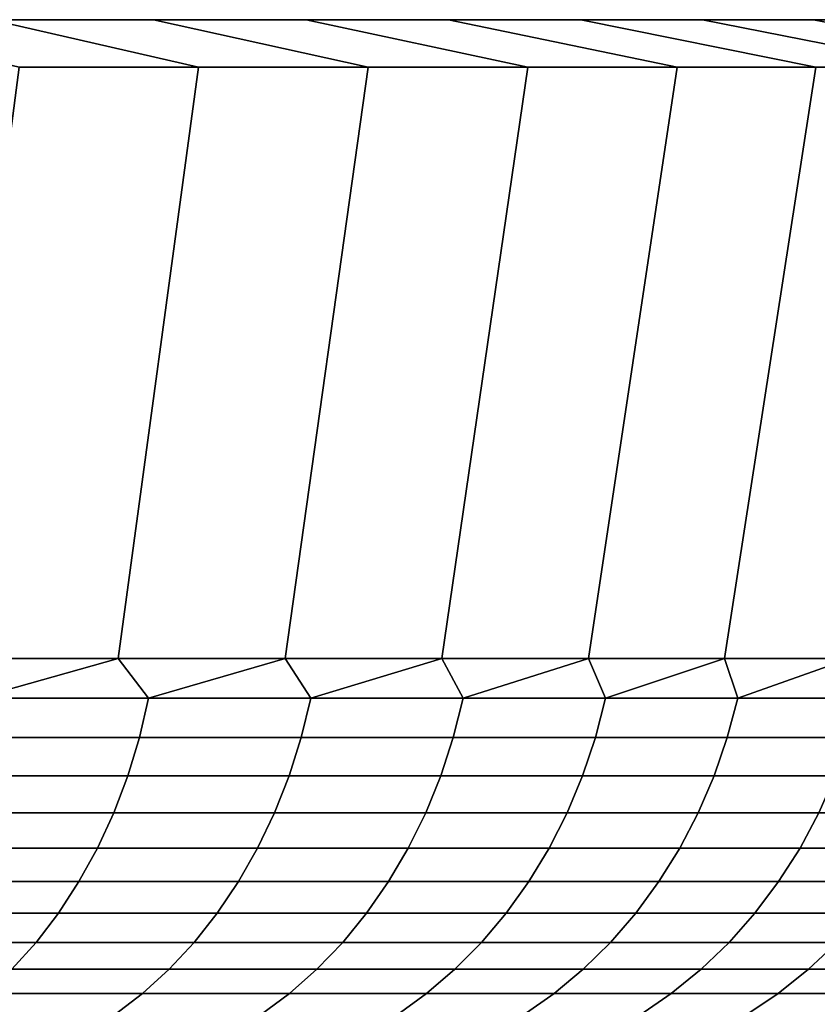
# Model space of a CAD drawing. Header units: metres. Extents: x -109 to 109, y -100 to 58.
# Tile 549 of 642: x 24.02 to 28.4, y 51.79 to 57.2. Entities that reach past the tile are written whole.
import ezdxf

# ---------------------------------------------------------------- set-up
doc = ezdxf.new("R2010")
doc.units = ezdxf.units.M
doc.layers.add('solid_21_062_100_XXX', color=7, linetype='CONTINUOUS')

msp = doc.modelspace()

# ---------------------------------------------------------------- linework, layer by layer
at = {"layer": 'solid_21_062_100_XXX'}
for points in [[(30.890423, 57.200001, 202.13475), (-30.989697, 57.200001, 203.564957), (-31.022789, 57.200001, 204.997437), (30.989697, 57.200001, 203.564957)], [(-30.989697, 57.200001, 206.429901), (31.022789, 57.200001, 204.997437), (30.989697, 57.200001, 203.564957), (-31.022789, 57.200001, 204.997437)], [(30.725304, 57.200001, 200.711502), (-30.890423, 57.200001, 202.13475), (-30.989697, 57.200001, 203.564957), (30.890423, 57.200001, 202.13475)], [(-30.890423, 57.200001, 207.860107), (30.989697, 57.200001, 206.429901), (31.022789, 57.200001, 204.997437), (-30.989697, 57.200001, 206.429901)], [(30.494612, 57.200001, 199.297256), (-30.725304, 57.200001, 200.711502), (-30.890423, 57.200001, 202.13475), (30.725304, 57.200001, 200.711502)], [(-30.725304, 57.200001, 209.283356), (30.890423, 57.200001, 207.860107), (30.989697, 57.200001, 206.429901), (-30.890423, 57.200001, 207.860107)], [(30.198706, 57.200001, 197.894516), (-30.494612, 57.200001, 199.297256), (-30.725304, 57.200001, 200.711502), (30.494612, 57.200001, 199.297256)], [(-30.494612, 57.200001, 210.697601), (30.725304, 57.200001, 209.283356), (30.890423, 57.200001, 207.860107), (-30.725304, 57.200001, 209.283356)], [(29.838539, 57.200001, 196.507721), (-30.198706, 57.200001, 197.894516), (-30.494612, 57.200001, 199.297256), (30.198706, 57.200001, 197.894516)], [(-30.198706, 57.200001, 212.100342), (30.494612, 57.200001, 210.697601), (30.725304, 57.200001, 209.283356), (-30.494612, 57.200001, 210.697601)], [(29.414648, 57.200001, 195.13884), (-29.838539, 57.200001, 196.507721), (-30.198706, 57.200001, 197.894516), (29.838539, 57.200001, 196.507721)], [(-29.838539, 57.200001, 213.487137), (30.198706, 57.200001, 212.100342), (30.494612, 57.200001, 210.697601), (-30.198706, 57.200001, 212.100342)], [(28.927803, 57.200001, 193.790482), (-29.414648, 57.200001, 195.13884), (-29.838539, 57.200001, 196.507721), (29.414648, 57.200001, 195.13884)], [(-29.414648, 57.200001, 214.856033), (29.838539, 57.200001, 213.487137), (30.198706, 57.200001, 212.100342), (-29.838539, 57.200001, 213.487137)], [(28.379484, 57.200001, 192.466736), (-28.927803, 57.200001, 193.790482), (-29.414648, 57.200001, 195.13884), (28.927803, 57.200001, 193.790482)], [(-28.927803, 57.200001, 216.204376), (29.414648, 57.200001, 214.856033), (29.838539, 57.200001, 213.487137), (-29.414648, 57.200001, 214.856033)], [(27.770525, 57.200001, 191.16951), (-28.379484, 57.200001, 192.466736), (-28.927803, 57.200001, 193.790482), (28.379484, 57.200001, 192.466736)], [(-28.379484, 57.200001, 217.528137), (28.927803, 57.200001, 216.204376), (29.414648, 57.200001, 214.856033), (-28.927803, 57.200001, 216.204376)], [(27.102072, 57.200001, 189.901367), (-27.770525, 57.200001, 191.16951), (-28.379484, 57.200001, 192.466736), (27.770525, 57.200001, 191.16951)], [(-27.770525, 57.200001, 218.825348), (28.379484, 57.200001, 217.528137), (28.927803, 57.200001, 216.204376), (-28.379484, 57.200001, 217.528137)], [(26.376146, 57.200001, 188.666092), (-27.102072, 57.200001, 189.901367), (-27.770525, 57.200001, 191.16951), (27.102072, 57.200001, 189.901367)], [(-27.102072, 57.200001, 220.093491), (27.770525, 57.200001, 218.825348), (28.379484, 57.200001, 217.528137), (-27.770525, 57.200001, 218.825348)], [(25.593798, 57.200001, 187.465439), (-26.376146, 57.200001, 188.666092), (-27.102072, 57.200001, 189.901367), (26.376146, 57.200001, 188.666092)], [(-26.376146, 57.200001, 221.328766), (27.102072, 57.200001, 220.093491), (27.770525, 57.200001, 218.825348), (-27.102072, 57.200001, 220.093491)], [(24.756523, 57.200001, 186.301758), (-25.593798, 57.200001, 187.465439), (-26.376146, 57.200001, 188.666092), (25.593798, 57.200001, 187.465439)], [(-25.593798, 57.200001, 222.529419), (26.376146, 57.200001, 221.328766), (27.102072, 57.200001, 220.093491), (-26.376146, 57.200001, 221.328766)], [(23.866983, 57.200001, 185.178741), (-24.756523, 57.200001, 186.301758), (-25.593798, 57.200001, 187.465439), (24.756523, 57.200001, 186.301758)], [(-24.756523, 57.200001, 223.6931), (25.593798, 57.200001, 222.529419), (26.376146, 57.200001, 221.328766), (-25.593798, 57.200001, 222.529419)], [(-23.866983, 57.200001, 224.816116), (24.756523, 57.200001, 223.6931), (25.593798, 57.200001, 222.529419), (-24.756523, 57.200001, 223.6931)], [(-22.926212, 57.200001, 225.897232), (23.866983, 57.200001, 224.816116), (24.756523, 57.200001, 223.6931), (-23.866983, 57.200001, 224.816116)], [(25.003325, 56.939529, 184.234879), (24.017824, 56.939529, 183.102356), (22.926212, 57.200001, 184.097626), (23.866983, 57.200001, 185.178741)], [(24.017824, 56.939529, 226.892502), (25.003325, 56.939529, 225.759995), (23.866983, 57.200001, 224.816116), (22.926212, 57.200001, 225.897232)], [(25.935614, 56.939529, 185.41188), (25.003325, 56.939529, 184.234879), (23.866983, 57.200001, 185.178741), (24.756523, 57.200001, 186.301758)], [(25.003325, 56.939529, 225.759995), (25.935614, 56.939529, 224.582993), (24.756523, 57.200001, 223.6931), (23.866983, 57.200001, 224.816116)], [(26.81237, 56.939529, 186.630432), (25.935614, 56.939529, 185.41188), (24.756523, 57.200001, 186.301758), (25.593798, 57.200001, 187.465439)], [(25.935614, 56.939529, 224.582993), (26.81237, 56.939529, 223.364426), (25.593798, 57.200001, 222.529419), (24.756523, 57.200001, 223.6931)], [(27.632072, 56.939529, 187.888412), (26.81237, 56.939529, 186.630432), (25.593798, 57.200001, 187.465439), (26.376146, 57.200001, 188.666092)], [(26.81237, 56.939529, 223.364426), (27.632072, 56.939529, 222.106445), (26.376146, 57.200001, 221.328766), (25.593798, 57.200001, 222.529419)], [(28.392708, 56.939529, 189.182755), (27.632072, 56.939529, 187.888412), (26.376146, 57.200001, 188.666092), (27.102072, 57.200001, 189.901367)], [(27.632072, 56.939529, 222.106445), (28.392708, 56.939529, 220.812119), (27.102072, 57.200001, 220.093491), (26.376146, 57.200001, 221.328766)], [(29.092846, 56.939529, 190.511017), (28.392708, 56.939529, 189.182755), (27.102072, 57.200001, 189.901367), (27.770525, 57.200001, 191.16951)], [(28.392708, 56.939529, 220.812119), (29.092846, 56.939529, 219.483856), (27.770525, 57.200001, 218.825348), (27.102072, 57.200001, 220.093491)], [(29.730778, 56.939529, 191.869949), (29.092846, 56.939529, 190.511017), (27.770525, 57.200001, 191.16951), (28.379484, 57.200001, 192.466736)], [(29.092846, 56.939529, 219.483856), (29.730778, 56.939529, 218.124908), (28.379484, 57.200001, 217.528137), (27.770525, 57.200001, 218.825348)], [(30.305351, 56.939529, 193.25708), (29.730778, 56.939529, 191.869949), (28.379484, 57.200001, 192.466736), (28.927803, 57.200001, 193.790482)], [(29.730778, 56.939529, 218.124908), (30.305351, 56.939529, 216.737778), (28.927803, 57.200001, 216.204376), (28.379484, 57.200001, 217.528137)], [(24.017824, 56.939529, 183.102356), (25.003325, 56.939529, 184.234879), (24.562828, 53.69202, 184.600739), (23.594631, 53.69202, 183.488113)], [(25.003325, 56.939529, 225.759995), (24.017824, 56.939529, 226.892502), (23.594633, 53.69202, 226.506744), (24.562828, 53.69202, 225.394119)], [(25.935614, 56.939529, 224.582993), (25.003325, 56.939529, 225.759995), (24.562828, 53.69202, 225.394119), (25.478607, 53.69202, 224.237961)], [(25.003325, 56.939529, 184.234879), (25.935614, 56.939529, 185.41188), (25.478605, 53.69202, 185.756897), (24.562828, 53.69202, 184.600739)], [(25.935614, 56.939529, 185.41188), (26.81237, 56.939529, 186.630432), (26.340014, 53.69202, 186.954117), (25.478605, 53.69202, 185.756897)], [(26.81237, 56.939529, 223.364426), (25.935614, 56.939529, 224.582993), (25.478607, 53.69202, 224.237961), (26.340015, 53.69202, 223.040741)], [(26.81237, 56.939529, 186.630432), (27.632072, 56.939529, 187.888412), (27.145212, 53.69202, 188.18985), (26.340014, 53.69202, 186.954117)], [(27.632072, 56.939529, 222.106445), (26.81237, 56.939529, 223.364426), (26.340015, 53.69202, 223.040741), (27.145214, 53.69202, 221.805008)], [(27.632072, 56.939529, 187.888412), (28.392708, 56.939529, 189.182755), (27.892483, 53.69202, 189.461441), (27.145212, 53.69202, 188.18985)], [(28.392708, 56.939529, 220.812119), (27.632072, 56.939529, 222.106445), (27.145214, 53.69202, 221.805008), (27.892483, 53.69202, 220.533417)], [(29.092846, 56.939529, 219.483856), (28.392708, 56.939529, 220.812119), (27.892483, 53.69202, 220.533417), (28.580225, 53.69202, 219.228668)], [(28.392708, 56.939529, 189.182755), (29.092846, 56.939529, 190.511017), (28.580225, 53.69202, 190.76619), (27.892483, 53.69202, 189.461441)], [(23.788288, 53.474117, 183.773682), (23.594631, 53.69202, 183.488113), (24.562828, 53.69202, 184.600739)], [(23.788288, 53.474117, 226.221176), (24.562828, 53.69202, 225.394119), (23.594633, 53.69202, 226.506744)], [(24.729626, 53.474117, 225.11647), (24.562828, 53.69202, 225.394119), (23.788288, 53.474117, 226.221176)], [(23.788288, 53.474117, 183.773682), (24.562828, 53.69202, 184.600739), (24.729626, 53.474117, 184.878387)], [(24.729626, 53.474117, 225.11647), (25.478607, 53.69202, 224.237961), (24.562828, 53.69202, 225.394119)], [(24.729626, 53.474117, 184.878387), (24.562828, 53.69202, 184.600739), (25.478605, 53.69202, 185.756897)], [(25.619709, 53.474117, 223.970062), (25.478607, 53.69202, 224.237961), (24.729626, 53.474117, 225.11647)], [(24.729626, 53.474117, 184.878387), (25.478605, 53.69202, 185.756897), (25.619709, 53.474117, 186.024796)], [(25.619709, 53.474117, 186.024796), (25.478605, 53.69202, 185.756897), (26.340014, 53.69202, 186.954117)], [(25.619709, 53.474117, 223.970062), (26.340015, 53.69202, 223.040741), (25.478607, 53.69202, 224.237961)], [(26.45669, 53.474117, 222.784332), (26.340015, 53.69202, 223.040741), (25.619709, 53.474117, 223.970062)], [(25.619709, 53.474117, 186.024796), (26.340014, 53.69202, 186.954117), (26.45669, 53.474117, 187.210526)], [(26.45669, 53.474117, 187.210526), (26.340014, 53.69202, 186.954117), (27.145212, 53.69202, 188.18985)], [(26.45669, 53.474117, 222.784332), (27.145214, 53.69202, 221.805008), (26.340015, 53.69202, 223.040741)], [(27.238836, 53.474117, 221.561737), (27.145214, 53.69202, 221.805008), (26.45669, 53.474117, 222.784332)], [(26.45669, 53.474117, 187.210526), (27.145212, 53.69202, 188.18985), (27.238836, 53.474117, 188.433121)], [(27.238836, 53.474117, 188.433121), (27.145212, 53.69202, 188.18985), (27.892483, 53.69202, 189.461441)], [(27.238836, 53.474117, 221.561737), (27.892483, 53.69202, 220.533417), (27.145214, 53.69202, 221.805008)], [(27.964525, 53.474117, 220.30481), (27.892483, 53.69202, 220.533417), (27.238836, 53.474117, 221.561737)], [(27.238836, 53.474117, 188.433121), (27.892483, 53.69202, 189.461441), (27.964525, 53.474117, 189.690063)], [(27.964525, 53.474117, 220.30481), (28.580225, 53.69202, 219.228668), (27.892483, 53.69202, 220.533417)], [(27.964525, 53.474117, 189.690063), (27.892483, 53.69202, 189.461441), (28.580225, 53.69202, 190.76619)], [(28.632254, 53.474117, 219.016144), (28.580225, 53.69202, 219.228668), (27.964525, 53.474117, 220.30481)], [(27.964525, 53.474117, 189.690063), (28.580225, 53.69202, 190.76619), (28.632254, 53.474117, 190.978714)], [(24.729626, 53.474117, 225.11647), (23.788288, 53.474117, 226.221176), (23.739399, 53.258121, 226.177567), (24.678802, 53.258121, 225.075119)], [(23.788288, 53.474117, 183.773682), (24.729626, 53.474117, 184.878387), (24.678802, 53.258121, 184.919739), (23.739399, 53.258121, 183.817291)], [(25.619709, 53.474117, 223.970062), (24.729626, 53.474117, 225.11647), (24.678802, 53.258121, 225.075119), (25.567055, 53.258121, 223.931076)], [(24.729626, 53.474117, 184.878387), (25.619709, 53.474117, 186.024796), (25.567055, 53.258121, 186.063782), (24.678802, 53.258121, 184.919739)], [(26.45669, 53.474117, 222.784332), (25.619709, 53.474117, 223.970062), (25.567055, 53.258121, 223.931076), (26.402317, 53.258121, 222.747772)], [(25.619709, 53.474117, 186.024796), (26.45669, 53.474117, 187.210526), (26.402317, 53.258121, 187.247086), (25.567055, 53.258121, 186.063782)], [(27.238836, 53.474117, 221.561737), (26.45669, 53.474117, 222.784332), (26.402317, 53.258121, 222.747772), (27.182854, 53.258121, 221.527695)], [(26.45669, 53.474117, 187.210526), (27.238836, 53.474117, 188.433121), (27.182854, 53.258121, 188.467178), (26.402317, 53.258121, 187.247086)], [(27.964525, 53.474117, 220.30481), (27.238836, 53.474117, 221.561737), (27.182854, 53.258121, 221.527695), (27.907053, 53.258121, 220.273346)], [(27.238836, 53.474117, 188.433121), (27.964525, 53.474117, 189.690063), (27.907053, 53.258121, 189.721512), (27.182854, 53.258121, 188.467178)], [(28.632254, 53.474117, 219.016144), (27.964525, 53.474117, 220.30481), (27.907053, 53.258121, 220.273346), (28.573408, 53.258121, 218.987335)], [(27.964525, 53.474117, 189.690063), (28.632254, 53.474117, 190.978714), (28.573408, 53.258121, 191.007523), (27.907053, 53.258121, 189.721512)], [(24.678802, 53.258121, 225.075119), (23.739399, 53.258121, 226.177567), (23.677685, 53.048103, 226.122498), (24.614647, 53.048103, 225.022934)], [(23.739399, 53.258121, 183.817291), (24.678802, 53.258121, 184.919739), (24.614647, 53.048103, 184.971924), (23.677685, 53.048103, 183.87236)], [(25.567055, 53.258121, 223.931076), (24.678802, 53.258121, 225.075119), (24.614647, 53.048103, 225.022934), (25.500591, 53.048103, 223.881851)], [(24.678802, 53.258121, 184.919739), (25.567055, 53.258121, 186.063782), (25.500591, 53.048103, 186.113007), (24.614647, 53.048103, 184.971924)], [(26.402317, 53.258121, 222.747772), (25.567055, 53.258121, 223.931076), (25.500591, 53.048103, 223.881851), (26.333681, 53.048103, 222.70163)], [(25.567055, 53.258121, 186.063782), (26.402317, 53.258121, 187.247086), (26.333681, 53.048103, 187.293228), (25.500591, 53.048103, 186.113007)], [(27.182854, 53.258121, 221.527695), (26.402317, 53.258121, 222.747772), (26.333681, 53.048103, 222.70163), (27.11219, 53.048103, 221.484726)], [(26.402317, 53.258121, 187.247086), (27.182854, 53.258121, 188.467178), (27.11219, 53.048103, 188.510147), (26.333681, 53.048103, 187.293228)], [(27.907053, 53.258121, 220.273346), (27.182854, 53.258121, 221.527695), (27.11219, 53.048103, 221.484726), (27.834505, 53.048103, 220.233627)], [(27.182854, 53.258121, 188.467178), (27.907053, 53.258121, 189.721512), (27.834505, 53.048103, 189.76123), (27.11219, 53.048103, 188.510147)], [(28.573408, 53.258121, 218.987335), (27.907053, 53.258121, 220.273346), (27.834505, 53.048103, 220.233627), (28.499128, 53.048103, 218.950974)], [(27.907053, 53.258121, 189.721512), (28.573408, 53.258121, 191.007523), (28.499128, 53.048103, 191.0439), (27.834505, 53.048103, 189.76123)], [(24.614647, 53.048103, 225.022934), (23.677685, 53.048103, 226.122498), (23.60355, 52.845428, 226.056366), (24.537579, 52.845428, 224.960236)], [(23.677685, 53.048103, 183.87236), (24.614647, 53.048103, 184.971924), (24.537579, 52.845428, 185.034637), (23.60355, 52.845428, 183.938507)], [(25.500591, 53.048103, 223.881851), (24.614647, 53.048103, 225.022934), (24.537579, 52.845428, 224.960236), (25.420748, 52.845428, 223.822723)], [(24.614647, 53.048103, 184.971924), (25.500591, 53.048103, 186.113007), (25.420748, 52.845428, 186.172134), (24.537579, 52.845428, 185.034637)], [(26.333681, 53.048103, 222.70163), (25.500591, 53.048103, 223.881851), (25.420748, 52.845428, 223.822723), (26.25123, 52.845428, 222.646194)], [(25.500591, 53.048103, 186.113007), (26.333681, 53.048103, 187.293228), (26.25123, 52.845428, 187.348663), (25.420748, 52.845428, 186.172134)], [(27.11219, 53.048103, 221.484726), (26.333681, 53.048103, 222.70163), (26.25123, 52.845428, 222.646194), (27.027302, 52.845428, 221.43309)], [(26.333681, 53.048103, 187.293228), (27.11219, 53.048103, 188.510147), (27.027302, 52.845428, 188.561768), (26.25123, 52.845428, 187.348663)], [(27.834505, 53.048103, 220.233627), (27.11219, 53.048103, 221.484726), (27.027302, 52.845428, 221.43309), (27.747355, 52.845428, 220.185928)], [(27.11219, 53.048103, 188.510147), (27.834505, 53.048103, 189.76123), (27.747355, 52.845428, 189.808929), (27.027302, 52.845428, 188.561768)], [(28.499128, 53.048103, 218.950974), (27.834505, 53.048103, 220.233627), (27.747355, 52.845428, 220.185928), (28.409899, 52.845428, 218.907272)], [(27.834505, 53.048103, 189.76123), (28.499128, 53.048103, 191.0439), (28.409899, 52.845428, 191.087585), (27.747355, 52.845428, 189.808929)], [(24.537579, 52.845428, 224.960236), (23.60355, 52.845428, 226.056366), (23.517475, 52.651421, 225.979568), (24.448097, 52.651421, 224.887436)], [(23.60355, 52.845428, 183.938507), (24.537579, 52.845428, 185.034637), (24.448097, 52.651421, 185.107422), (23.517475, 52.651421, 184.015289)], [(25.420748, 52.845428, 223.822723), (24.537579, 52.845428, 224.960236), (24.448097, 52.651421, 224.887436), (25.328045, 52.651421, 223.754074)], [(24.537579, 52.845428, 185.034637), (25.420748, 52.845428, 186.172134), (25.328045, 52.651421, 186.240784), (24.448097, 52.651421, 185.107422)], [(26.25123, 52.845428, 222.646194), (25.420748, 52.845428, 223.822723), (25.328045, 52.651421, 223.754074), (26.155499, 52.651421, 222.581848)], [(25.420748, 52.845428, 186.172134), (26.25123, 52.845428, 187.348663), (26.155499, 52.651421, 187.413025), (25.328045, 52.651421, 186.240784)], [(27.027302, 52.845428, 221.43309), (26.25123, 52.845428, 222.646194), (26.155499, 52.651421, 222.581848), (26.92874, 52.651421, 221.373154)], [(26.25123, 52.845428, 187.348663), (27.027302, 52.845428, 188.561768), (26.92874, 52.651421, 188.621704), (26.155499, 52.651421, 187.413025)], [(27.747355, 52.845428, 220.185928), (27.027302, 52.845428, 221.43309), (26.92874, 52.651421, 221.373154), (27.646168, 52.651421, 220.130539)], [(27.027302, 52.845428, 188.561768), (27.747355, 52.845428, 189.808929), (27.646168, 52.651421, 189.864319), (26.92874, 52.651421, 188.621704)], [(28.409899, 52.845428, 218.907272), (27.747355, 52.845428, 220.185928), (27.646168, 52.651421, 220.130539), (28.306295, 52.651421, 218.856552)], [(27.747355, 52.845428, 189.808929), (28.409899, 52.845428, 191.087585), (28.306295, 52.651421, 191.138306), (27.646168, 52.651421, 189.864319)], [(29.013557, 52.845428, 217.599792), (28.409899, 52.845428, 218.907272), (28.306295, 52.651421, 218.856552), (28.907753, 52.651421, 217.553833)], [(28.409899, 52.845428, 191.087585), (29.013557, 52.845428, 192.395065), (28.907753, 52.651421, 192.441025), (28.306295, 52.651421, 191.138306)], [(24.448097, 52.651421, 224.887436), (23.517475, 52.651421, 225.979568), (23.420019, 52.467327, 225.892609), (24.346783, 52.467327, 224.805008)], [(23.517475, 52.651421, 184.015289), (24.448097, 52.651421, 185.107422), (24.346783, 52.467327, 185.18985), (23.420019, 52.467327, 184.102249)], [(25.328045, 52.651421, 223.754074), (24.448097, 52.651421, 224.887436), (24.346783, 52.467327, 224.805008), (25.223085, 52.467327, 223.676346)], [(24.448097, 52.651421, 185.107422), (25.328045, 52.651421, 186.240784), (25.223085, 52.467327, 186.318512), (24.346783, 52.467327, 185.18985)], [(26.155499, 52.651421, 222.581848), (25.328045, 52.651421, 223.754074), (25.223085, 52.467327, 223.676346), (26.04711, 52.467327, 222.508972)], [(25.328045, 52.651421, 186.240784), (26.155499, 52.651421, 187.413025), (26.04711, 52.467327, 187.485886), (25.223085, 52.467327, 186.318512)], [(26.92874, 52.651421, 221.373154), (26.155499, 52.651421, 222.581848), (26.04711, 52.467327, 222.508972), (26.817148, 52.467327, 221.305298)], [(26.155499, 52.651421, 187.413025), (26.92874, 52.651421, 188.621704), (26.817148, 52.467327, 188.68956), (26.04711, 52.467327, 187.485886)], [(27.646168, 52.651421, 220.130539), (26.92874, 52.651421, 221.373154), (26.817148, 52.467327, 221.305298), (27.531603, 52.467327, 220.067825)], [(26.92874, 52.651421, 188.621704), (27.646168, 52.651421, 189.864319), (27.531603, 52.467327, 189.927032), (26.817148, 52.467327, 188.68956)], [(28.306295, 52.651421, 218.856552), (27.646168, 52.651421, 220.130539), (27.531603, 52.467327, 220.067825), (28.188993, 52.467327, 218.799118)], [(27.646168, 52.651421, 189.864319), (28.306295, 52.651421, 191.138306), (28.188993, 52.467327, 191.19574), (27.531603, 52.467327, 189.927032)], [(28.907753, 52.651421, 217.553833), (28.306295, 52.651421, 218.856552), (28.188993, 52.467327, 218.799118), (28.78796, 52.467327, 217.501801)], [(28.306295, 52.651421, 191.138306), (28.907753, 52.651421, 192.441025), (28.78796, 52.467327, 192.493057), (28.188993, 52.467327, 191.19574)], [(24.346783, 52.467327, 224.805008), (23.420019, 52.467327, 225.892609), (23.311813, 52.294357, 225.796082), (24.234297, 52.294357, 224.713501)], [(23.420019, 52.467327, 184.102249), (24.346783, 52.467327, 185.18985), (24.234297, 52.294357, 185.281372), (23.311813, 52.294357, 184.198792)], [(25.223085, 52.467327, 223.676346), (24.346783, 52.467327, 224.805008), (24.234297, 52.294357, 224.713501), (25.106552, 52.294357, 223.590042)], [(24.346783, 52.467327, 185.18985), (25.223085, 52.467327, 186.318512), (25.106552, 52.294357, 186.404816), (24.234297, 52.294357, 185.281372)], [(26.04711, 52.467327, 222.508972), (25.223085, 52.467327, 223.676346), (25.106552, 52.294357, 223.590042), (25.926769, 52.294357, 222.42807)], [(25.223085, 52.467327, 186.318512), (26.04711, 52.467327, 187.485886), (25.926769, 52.294357, 187.566803), (25.106552, 52.294357, 186.404816)], [(26.817148, 52.467327, 221.305298), (26.04711, 52.467327, 222.508972), (25.926769, 52.294357, 222.42807), (26.693249, 52.294357, 221.22995)], [(26.04711, 52.467327, 187.485886), (26.817148, 52.467327, 188.68956), (26.693249, 52.294357, 188.764908), (25.926769, 52.294357, 187.566803)], [(27.531603, 52.467327, 220.067825), (26.817148, 52.467327, 221.305298), (26.693249, 52.294357, 221.22995), (27.404402, 52.294357, 219.998199)], [(26.817148, 52.467327, 188.68956), (27.531603, 52.467327, 189.927032), (27.404402, 52.294357, 189.996658), (26.693249, 52.294357, 188.764908)], [(28.188993, 52.467327, 218.799118), (27.531603, 52.467327, 220.067825), (27.404402, 52.294357, 219.998199), (28.058756, 52.294357, 218.735352)], [(27.531603, 52.467327, 189.927032), (28.188993, 52.467327, 191.19574), (28.058756, 52.294357, 191.259506), (27.404402, 52.294357, 189.996658)], [(28.78796, 52.467327, 217.501801), (28.188993, 52.467327, 218.799118), (28.058756, 52.294357, 218.735352), (28.654955, 52.294357, 217.444031)], [(28.188993, 52.467327, 191.19574), (28.78796, 52.467327, 192.493057), (28.654955, 52.294357, 192.550827), (28.058756, 52.294357, 191.259506)], [(24.234297, 52.294357, 224.713501), (23.311813, 52.294357, 225.796082), (23.193565, 52.133629, 225.690582), (24.11137, 52.133629, 224.61348)], [(23.311813, 52.294357, 184.198792), (24.234297, 52.294357, 185.281372), (24.11137, 52.133629, 185.381378), (23.193565, 52.133629, 184.304291)], [(25.106552, 52.294357, 223.590042), (24.234297, 52.294357, 224.713501), (24.11137, 52.133629, 224.61348), (24.979198, 52.133629, 223.495743)], [(24.234297, 52.294357, 185.281372), (25.106552, 52.294357, 186.404816), (24.979198, 52.133629, 186.49913), (24.11137, 52.133629, 185.381378)], [(25.926769, 52.294357, 222.42807), (25.106552, 52.294357, 223.590042), (24.979198, 52.133629, 223.495743), (25.795256, 52.133629, 222.339645)], [(25.106552, 52.294357, 186.404816), (25.926769, 52.294357, 187.566803), (25.795256, 52.133629, 187.655212), (24.979198, 52.133629, 186.49913)], [(26.693249, 52.294357, 221.22995), (25.926769, 52.294357, 222.42807), (25.795256, 52.133629, 222.339645), (26.557848, 52.133629, 221.147614)], [(25.926769, 52.294357, 187.566803), (26.693249, 52.294357, 188.764908), (26.557848, 52.133629, 188.847244), (25.795256, 52.133629, 187.655212)], [(27.404402, 52.294357, 219.998199), (26.693249, 52.294357, 221.22995), (26.557848, 52.133629, 221.147614), (27.265394, 52.133629, 219.922104)], [(26.693249, 52.294357, 188.764908), (27.404402, 52.294357, 189.996658), (27.265394, 52.133629, 190.072754), (26.557848, 52.133629, 188.847244)], [(28.058756, 52.294357, 218.735352), (27.404402, 52.294357, 219.998199), (27.265394, 52.133629, 219.922104), (27.91643, 52.133629, 218.665665)], [(27.404402, 52.294357, 189.996658), (28.058756, 52.294357, 191.259506), (27.91643, 52.133629, 191.329193), (27.265394, 52.133629, 190.072754)], [(28.654955, 52.294357, 217.444031), (28.058756, 52.294357, 218.735352), (27.91643, 52.133629, 218.665665), (28.509604, 52.133629, 217.380905)], [(28.058756, 52.294357, 191.259506), (28.654955, 52.294357, 192.550827), (28.509604, 52.133629, 192.613968), (27.91643, 52.133629, 191.329193)], [(24.11137, 52.133629, 224.61348), (23.193565, 52.133629, 225.690582), (23.066042, 51.986183, 225.576797), (23.978798, 51.986183, 224.50563)], [(23.193565, 52.133629, 184.304291), (24.11137, 52.133629, 185.381378), (23.978798, 51.986183, 185.489227), (23.066042, 51.986183, 184.41806)], [(24.979198, 52.133629, 223.495743), (24.11137, 52.133629, 224.61348), (23.978798, 51.986183, 224.50563), (24.841856, 51.986183, 223.394028)], [(24.11137, 52.133629, 185.381378), (24.979198, 52.133629, 186.49913), (24.841856, 51.986183, 186.60083), (23.978798, 51.986183, 185.489227)], [(25.795256, 52.133629, 222.339645), (24.979198, 52.133629, 223.495743), (24.841856, 51.986183, 223.394028), (25.653427, 51.986183, 222.244293)], [(24.979198, 52.133629, 186.49913), (25.795256, 52.133629, 187.655212), (25.653427, 51.986183, 187.750565), (24.841856, 51.986183, 186.60083)], [(26.557848, 52.133629, 221.147614), (25.795256, 52.133629, 222.339645), (25.653427, 51.986183, 222.244293), (26.411825, 51.986183, 221.058823)], [(25.795256, 52.133629, 187.655212), (26.557848, 52.133629, 188.847244), (26.411825, 51.986183, 188.93605), (25.653427, 51.986183, 187.750565)], [(27.265394, 52.133629, 219.922104), (26.557848, 52.133629, 221.147614), (26.411825, 51.986183, 221.058823), (27.115482, 51.986183, 219.840042)], [(26.557848, 52.133629, 188.847244), (27.265394, 52.133629, 190.072754), (27.115482, 51.986183, 190.154816), (26.411825, 51.986183, 188.93605)], [(27.91643, 52.133629, 218.665665), (27.265394, 52.133629, 219.922104), (27.115482, 51.986183, 219.840042), (27.762938, 51.986183, 218.590515)], [(27.265394, 52.133629, 190.072754), (27.91643, 52.133629, 191.329193), (27.762938, 51.986183, 191.404343), (27.115482, 51.986183, 190.154816)], [(28.509604, 52.133629, 217.380905), (27.91643, 52.133629, 218.665665), (27.762938, 51.986183, 218.590515), (28.35285, 51.986183, 217.312805)], [(27.91643, 52.133629, 191.329193), (28.509604, 52.133629, 192.613968), (28.35285, 51.986183, 192.682053), (27.762938, 51.986183, 191.404343)], [(29.043686, 52.133629, 216.070465), (28.509604, 52.133629, 217.380905), (28.35285, 51.986183, 217.312805), (28.883995, 51.986183, 216.009583)], [(28.509604, 52.133629, 192.613968), (29.043686, 52.133629, 193.924393), (28.883995, 51.986183, 193.985275), (28.35285, 51.986183, 192.682053)], [(24.841856, 51.986183, 223.394028), (23.978798, 51.986183, 224.50563), (23.837446, 51.852985, 224.390625), (24.695417, 51.852985, 223.285583)], [(23.978798, 51.986183, 185.489227), (24.841856, 51.986183, 186.60083), (24.695417, 51.852985, 186.709274), (23.837446, 51.852985, 185.604233)], [(25.653427, 51.986183, 222.244293), (24.841856, 51.986183, 223.394028), (24.695417, 51.852985, 223.285583), (25.502201, 51.852985, 222.142624)], [(24.841856, 51.986183, 186.60083), (25.653427, 51.986183, 187.750565), (25.502201, 51.852985, 187.852234), (24.695417, 51.852985, 186.709274)], [(26.411825, 51.986183, 221.058823), (25.653427, 51.986183, 222.244293), (25.502201, 51.852985, 222.142624), (26.25613, 51.852985, 220.964142)], [(25.653427, 51.986183, 187.750565), (26.411825, 51.986183, 188.93605), (26.25613, 51.852985, 189.030731), (25.502201, 51.852985, 187.852234)], [(27.115482, 51.986183, 219.840042), (26.411825, 51.986183, 221.058823), (26.25613, 51.852985, 220.964142), (26.955639, 51.852985, 219.752548)], [(26.411825, 51.986183, 188.93605), (27.115482, 51.986183, 190.154816), (26.955639, 51.852985, 190.24231), (26.25613, 51.852985, 189.030731)], [(27.762938, 51.986183, 218.590515), (27.115482, 51.986183, 219.840042), (26.955639, 51.852985, 219.752548), (27.599277, 51.852985, 218.510391)], [(27.115482, 51.986183, 190.154816), (27.762938, 51.986183, 191.404343), (27.599277, 51.852985, 191.484482), (26.955639, 51.852985, 190.24231)], [(28.35285, 51.986183, 217.312805), (27.762938, 51.986183, 218.590515), (27.599277, 51.852985, 218.510391), (28.185713, 51.852985, 217.240219)], [(27.762938, 51.986183, 191.404343), (28.35285, 51.986183, 192.682053), (28.185713, 51.852985, 192.754654), (27.599277, 51.852985, 191.484482)], [(28.883995, 51.986183, 216.009583), (28.35285, 51.986183, 217.312805), (28.185713, 51.852985, 217.240219), (28.713728, 51.852985, 215.944672)], [(28.35285, 51.986183, 192.682053), (28.883995, 51.986183, 193.985275), (28.713728, 51.852985, 194.050201), (28.185713, 51.852985, 192.754654)], [(24.695417, 51.852985, 223.285583), (23.837446, 51.852985, 224.390625), (23.688231, 51.734898, 224.269241), (24.540831, 51.734898, 223.171097)], [(23.837446, 51.852985, 185.604233), (24.695417, 51.852985, 186.709274), (24.540831, 51.734898, 186.823761), (23.688231, 51.734898, 185.725632)], [(25.502201, 51.852985, 222.142624), (24.695417, 51.852985, 223.285583), (24.540831, 51.734898, 223.171097), (25.342566, 51.734898, 222.035309)], [(24.695417, 51.852985, 186.709274), (25.502201, 51.852985, 187.852234), (25.342566, 51.734898, 187.959564), (24.540831, 51.734898, 186.823761)], [(26.25613, 51.852985, 220.964142), (25.502201, 51.852985, 222.142624), (25.342566, 51.734898, 222.035309), (26.091774, 51.734898, 220.864197)], [(25.502201, 51.852985, 187.852234), (26.25613, 51.852985, 189.030731), (26.091774, 51.734898, 189.130676), (25.342566, 51.734898, 187.959564)], [(26.955639, 51.852985, 219.752548), (26.25613, 51.852985, 220.964142), (26.091774, 51.734898, 220.864197), (26.786903, 51.734898, 219.660187)], [(26.25613, 51.852985, 189.030731), (26.955639, 51.852985, 190.24231), (26.786903, 51.734898, 190.334671), (26.091774, 51.734898, 189.130676)], [(27.599277, 51.852985, 218.510391), (26.955639, 51.852985, 219.752548), (26.786903, 51.734898, 219.660187), (27.426514, 51.734898, 218.425797)], [(26.955639, 51.852985, 190.24231), (27.599277, 51.852985, 191.484482), (27.426514, 51.734898, 191.569061), (26.786903, 51.734898, 190.334671)], [(28.185713, 51.852985, 217.240219), (27.599277, 51.852985, 218.510391), (27.426514, 51.734898, 218.425797), (28.009277, 51.734898, 217.163574)], [(27.599277, 51.852985, 191.484482), (28.185713, 51.852985, 192.754654), (28.009277, 51.734898, 192.831284), (27.426514, 51.734898, 191.569061)], [(28.713728, 51.852985, 215.944672), (28.185713, 51.852985, 217.240219), (28.009277, 51.734898, 217.163574), (28.533987, 51.734898, 215.876144)], [(28.185713, 51.852985, 192.754654), (28.713728, 51.852985, 194.050201), (28.533987, 51.734898, 194.118729), (28.009277, 51.734898, 192.831284)]]:
    msp.add_3dface(points, dxfattribs=at)

doc.saveas('drawing.dxf')
